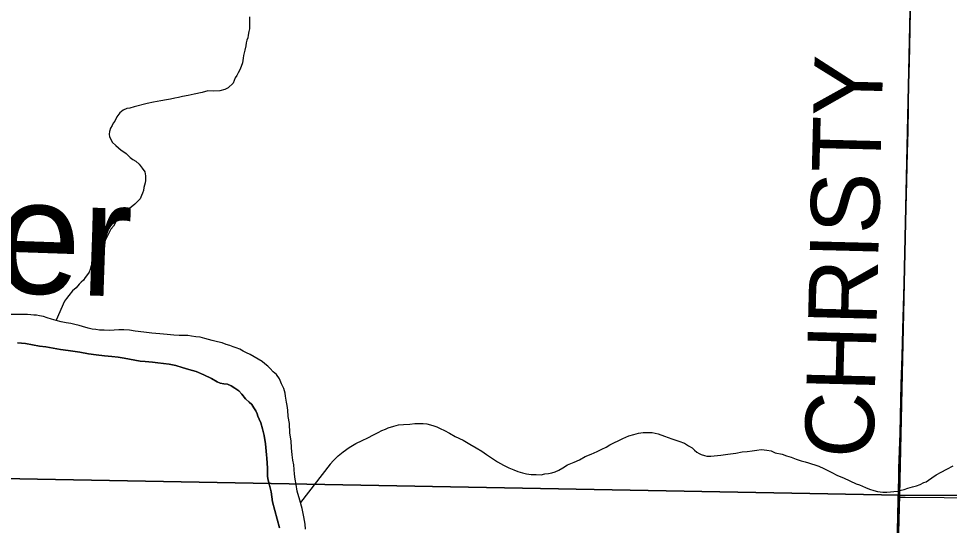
# Model space of a CAD drawing. Extents: x 2.4 to 73.1, y 4.5 to 25.6.
# Drawn here: x 35.2108 to 35.5963, y 23.5709 to 23.7807 of the extents above; entities that cross this region are included whole.
import ezdxf

# ---------------------------------------------------------------- set-up
doc = ezdxf.new("R2010")
doc.units = 0
for name, color, linetype in [('GM_X_County_Road', 7, 'Continuous'), ('GM_X_Major_River', 7, 'Continuous'), ('GM_X_Major_River_Text', 7, 'Continuous'), ('GM_X_Minor_River', 7, 'Continuous'), ('GM_X_Section', 7, 'Continuous'), ('GM_X_Township_Road', 7, 'Continuous'), ('GM_X_Township_Road_Text', 7, 'Continuous')]:
    doc.layers.add(name, color=color, linetype=linetype)

msp = doc.modelspace()

# ---------------------------------------------------------------- linework, layer by layer
at = {"layer": 'GM_X_County_Road'}
for points in [[(35.57426, 23.55247), (35.57487, 23.5739), (35.57509, 23.58253)], [(35.57509, 23.58253), (35.57791, 23.58252), (35.5941, 23.58249), (35.6429, 23.58203), (35.65968, 23.58178), (35.68983, 23.58162), (35.72402, 23.58126), (35.77592, 23.58075), (35.79581, 23.58079), (35.87041, 23.58112), (35.90428, 23.5812)]]:
    msp.add_lwpolyline(points, dxfattribs=at)
at = {"layer": 'GM_X_Major_River'}
for points in [[(35.32618, 23.5851), (35.32568, 23.58777), (35.32536, 23.59005), (35.32503, 23.59215), (35.32489, 23.59405), (35.32475, 23.59595), (35.32442, 23.59786), (35.3241, 23.60014), (35.32379, 23.603), (35.32367, 23.60585), (35.32318, 23.60909), (35.32291, 23.61308), (35.32241, 23.61594), (35.32228, 23.6186), (35.32195, 23.62051), (35.3218, 23.62184), (35.32163, 23.62279), (35.32129, 23.62432), (35.32113, 23.62565), (35.32061, 23.62756), (35.31971, 23.62948), (35.31882, 23.63159), (35.31753, 23.63334), (35.31623, 23.63451), (35.31494, 23.63587), (35.31401, 23.63684), (35.31271, 23.63782), (35.31159, 23.6388), (35.30672, 23.64158), (35.30522, 23.64238), (35.30372, 23.64299), (35.30241, 23.64378), (35.30091, 23.64439), (35.29959, 23.6448), (35.29827, 23.6454), (35.29676, 23.64582), (35.29507, 23.64643), (35.29318, 23.64686), (35.29092, 23.64749), (35.2879, 23.64832), (35.28601, 23.64875), (35.28412, 23.64899), (35.28242, 23.64922), (35.2809, 23.64945), (35.27919, 23.64949), (35.2773, 23.64954), (35.27502, 23.6496), (35.27237, 23.64986), (35.26933, 23.65012), (35.26592, 23.6504), (35.2627, 23.65086), (35.25911, 23.65133), (35.25665, 23.65177), (35.25437, 23.65183), (35.25228, 23.65188), (35.25038, 23.65174), (35.24829, 23.6516), (35.2462, 23.65166), (35.2443, 23.65171), (35.24279, 23.65193), (35.24127, 23.65216), (35.23957, 23.65259), (35.23731, 23.65321), (35.2358, 23.65363), (35.2341, 23.65405), (35.23241, 23.65448), (35.23051, 23.65471), (35.22843, 23.65515), (35.22636, 23.65577), (35.22447, 23.6562), (35.22259, 23.65681), (35.22108, 23.65742), (35.21938, 23.65765), (35.21825, 23.65787), (35.21711, 23.6579), (35.21578, 23.65812), (35.21446, 23.65816), (35.21294, 23.6582), (35.20667, 23.65817)], [(35.32618, 23.5851), (35.32568, 23.58777), (35.32536, 23.59005), (35.32503, 23.59215), (35.32489, 23.59405), (35.32475, 23.59595), (35.32442, 23.59786), (35.3241, 23.60014), (35.32379, 23.603), (35.32367, 23.60585), (35.32318, 23.60909), (35.32291, 23.61308), (35.32241, 23.61594), (35.32228, 23.6186), (35.32195, 23.62051), (35.3218, 23.62184), (35.32163, 23.62279), (35.32129, 23.62432), (35.32113, 23.62565), (35.32061, 23.62756), (35.31971, 23.62948), (35.31882, 23.63159), (35.31753, 23.63334), (35.31623, 23.63451), (35.31494, 23.63587), (35.31401, 23.63684), (35.31271, 23.63782), (35.31159, 23.6388), (35.30672, 23.64158), (35.30522, 23.64238), (35.30372, 23.64299), (35.30241, 23.64378), (35.30091, 23.64439), (35.29959, 23.6448), (35.29827, 23.6454), (35.29676, 23.64582), (35.29507, 23.64643), (35.29318, 23.64686), (35.29092, 23.64749), (35.2879, 23.64832), (35.28601, 23.64875), (35.28412, 23.64899), (35.28242, 23.64922), (35.2809, 23.64945), (35.27919, 23.64949), (35.2773, 23.64954), (35.27502, 23.6496), (35.27237, 23.64986), (35.26933, 23.65012), (35.26592, 23.6504), (35.2627, 23.65086), (35.25911, 23.65133), (35.25665, 23.65177), (35.25437, 23.65183), (35.25228, 23.65188), (35.25038, 23.65174), (35.24829, 23.6516), (35.2462, 23.65166), (35.2443, 23.65171), (35.24279, 23.65193), (35.24127, 23.65216), (35.23957, 23.65259), (35.23731, 23.65321), (35.2358, 23.65363), (35.2341, 23.65405), (35.23241, 23.65448), (35.23051, 23.65471), (35.22843, 23.65515), (35.22636, 23.65577), (35.22447, 23.6562), (35.22259, 23.65681), (35.22108, 23.65742), (35.21938, 23.65765), (35.21825, 23.65787), (35.21711, 23.6579), (35.21578, 23.65812), (35.21446, 23.65816), (35.21294, 23.6582), (35.20667, 23.65817)], [(35.21036, 23.64649), (35.21358, 23.64622), (35.2166, 23.64558), (35.21944, 23.64512), (35.2221, 23.64487), (35.22512, 23.64422), (35.22815, 23.64376), (35.23136, 23.6433), (35.23609, 23.64261), (35.23969, 23.64195), (35.2429, 23.64149), (35.24631, 23.64103), (35.24934, 23.64076), (35.252, 23.6405), (35.25445, 23.64006), (35.26107, 23.63894), (35.26316, 23.6387), (35.26619, 23.63843), (35.26846, 23.63819), (35.27073, 23.63794), (35.2732, 23.63769), (35.27584, 23.63705), (35.27848, 23.63622), (35.2813, 23.63539), (35.28432, 23.63456), (35.28752, 23.63315), (35.29071, 23.63174), (35.29295, 23.63035), (35.29427, 23.62975), (35.29578, 23.62952), (35.2973, 23.62929), (35.2988, 23.62869), (35.30029, 23.6277), (35.30197, 23.62652), (35.30327, 23.62516), (35.30474, 23.62322), (35.30622, 23.62185), (35.30734, 23.62088), (35.30825, 23.61952), (35.30898, 23.61837), (35.30952, 23.61703), (35.30988, 23.61607), (35.31042, 23.61491), (35.31114, 23.61338), (35.31183, 23.61089), (35.31252, 23.60803), (35.313, 23.6046), (35.31331, 23.60156), (35.31346, 23.60003), (35.31361, 23.5987), (35.31375, 23.59661), (35.31389, 23.59452)], [(35.31389, 23.59452), (35.31375, 23.59661), (35.31361, 23.5987), (35.31346, 23.60003), (35.31331, 23.60156), (35.313, 23.6046), (35.31252, 23.60803), (35.31183, 23.61089), (35.31114, 23.61338), (35.31042, 23.61491), (35.30988, 23.61607), (35.30952, 23.61703), (35.30898, 23.61837), (35.30825, 23.61952), (35.30734, 23.62088), (35.30622, 23.62185), (35.30474, 23.62322), (35.30327, 23.62516), (35.30197, 23.62652), (35.30029, 23.6277), (35.2988, 23.62869), (35.2973, 23.62929), (35.29578, 23.62952), (35.29427, 23.62975), (35.29295, 23.63035), (35.29071, 23.63174), (35.28752, 23.63315), (35.28432, 23.63456), (35.2813, 23.63539), (35.27848, 23.63622), (35.27584, 23.63705), (35.2732, 23.63769), (35.27073, 23.63794), (35.26846, 23.63819), (35.26619, 23.63843), (35.26316, 23.6387), (35.26107, 23.63894), (35.25445, 23.64006), (35.252, 23.6405), (35.24934, 23.64076), (35.24631, 23.64103), (35.2429, 23.64149), (35.23969, 23.64195), (35.23609, 23.64261), (35.23136, 23.6433), (35.22815, 23.64376), (35.22512, 23.64422), (35.2221, 23.64487), (35.21944, 23.64512), (35.2166, 23.64558), (35.21358, 23.64622), (35.21036, 23.64649)], [(35.31389, 23.59452), (35.31384, 23.59262), (35.3138, 23.5911), (35.31414, 23.58958), (35.31466, 23.58748), (35.31535, 23.5848), (35.316, 23.58061), (35.31877, 23.56991)], [(35.31877, 23.56991), (35.316, 23.58061), (35.31535, 23.5848), (35.31466, 23.58748), (35.31414, 23.58958), (35.3138, 23.5911), (35.31384, 23.59262), (35.31389, 23.59452)], [(35.32958, 23.56926), (35.32944, 23.57135), (35.32895, 23.5744), (35.32828, 23.57783), (35.32723, 23.58127), (35.32618, 23.5851)], [(35.32958, 23.56926), (35.32944, 23.57135), (35.32895, 23.5744), (35.32828, 23.57783), (35.32723, 23.58127), (35.32618, 23.5851)]]:
    msp.add_lwpolyline(points, dxfattribs=at)
at = {"layer": 'GM_X_Minor_River'}
for points in [[(35.30647, 23.78148), (35.30643, 23.77996), (35.30639, 23.77806), (35.30635, 23.77654), (35.30613, 23.77541), (35.3059, 23.7739), (35.30568, 23.77277), (35.30528, 23.77183), (35.30506, 23.77069), (35.30484, 23.76937), (35.30441, 23.76767), (35.30398, 23.76541), (35.30376, 23.76427), (35.30352, 23.76238), (35.3025, 23.75975), (35.30171, 23.75825), (35.30111, 23.75713), (35.30051, 23.75619), (35.2997, 23.75394), (35.29756, 23.75209), (35.29621, 23.75137), (35.29411, 23.75085), (35.29164, 23.75072), (35.28917, 23.75079), (35.28687, 23.75009), (35.28344, 23.74941), (35.28096, 23.74891), (35.27866, 23.7484), (35.27694, 23.74806), (35.27542, 23.74772), (35.2737, 23.74738), (35.27198, 23.74705), (35.26969, 23.74672), (35.26664, 23.74604), (35.26397, 23.74554), (35.25861, 23.74416), (35.25689, 23.74363), (35.25556, 23.74348), (35.25402, 23.74276), (35.25266, 23.74165), (35.25148, 23.73998), (35.25068, 23.73829), (35.24989, 23.73736), (35.24949, 23.73642), (35.24889, 23.7353), (35.24848, 23.73398), (35.24826, 23.73284), (35.24842, 23.7317), (35.24896, 23.73074), (35.24951, 23.72959), (35.25099, 23.72822), (35.25322, 23.72626), (35.25434, 23.72548), (35.25527, 23.72488), (35.25694, 23.72313), (35.25806, 23.72235), (35.25937, 23.72174), (35.26067, 23.72038), (35.26196, 23.71883), (35.26306, 23.71728), (35.2634, 23.71557), (35.26335, 23.71367), (35.26313, 23.71273), (35.26271, 23.71084), (35.26248, 23.70952), (35.26207, 23.70839), (35.26167, 23.70745), (35.26107, 23.70613), (35.25989, 23.70484), (35.25892, 23.70391), (35.25737, 23.70262), (35.25369, 23.69968), (35.2529, 23.69875), (35.25193, 23.69783), (35.25115, 23.6969), (35.25014, 23.69483), (35.24897, 23.69354), (35.24837, 23.69241), (35.24757, 23.69072), (35.24657, 23.68885)], [(35.24657, 23.68885), (35.24598, 23.68773), (35.245, 23.68661), (35.24421, 23.68568), (35.24246, 23.68402), (35.24165, 23.68214), (35.24123, 23.68044), (35.2408, 23.67837), (35.24038, 23.67686), (35.23997, 23.67573), (35.23938, 23.6748), (35.2384, 23.67349), (35.23761, 23.67238), (35.23664, 23.67164), (35.23586, 23.67071), (35.23468, 23.66922), (35.23313, 23.66793), (35.23156, 23.66607), (35.23058, 23.66477), (35.22979, 23.66365), (35.22633, 23.65578)], [(35.33988, 23.59622), (35.34113, 23.59781), (35.34308, 23.59966), (35.34521, 23.60132), (35.34773, 23.60315), (35.35043, 23.60479), (35.35312, 23.60605), (35.35542, 23.60713), (35.35773, 23.6084), (35.35966, 23.6093), (35.3612, 23.61021), (35.36273, 23.61074), (35.36389, 23.61128), (35.36618, 23.61198), (35.3681, 23.6125), (35.37019, 23.61264), (35.37285, 23.61276), (35.37495, 23.61309), (35.37666, 23.61305), (35.37836, 23.613), (35.37988, 23.61296), (35.38139, 23.61255), (35.38271, 23.61213), (35.38403, 23.61172), (35.38534, 23.61093), (35.38722, 23.61012), (35.38928, 23.60912), (35.39153, 23.60773), (35.3949, 23.60613), (35.39771, 23.60454), (35.40033, 23.60295), (35.40258, 23.60157), (35.40463, 23.60019), (35.40668, 23.59881), (35.40911, 23.59723), (35.41155, 23.59584), (35.4138, 23.59464), (35.41587, 23.59383), (35.41756, 23.59322), (35.41944, 23.5926), (35.42114, 23.59218), (35.42303, 23.59194), (35.42512, 23.59189), (35.42721, 23.59183), (35.42874, 23.59217), (35.43026, 23.59233), (35.4316, 23.59267), (35.43294, 23.59302), (35.43448, 23.59374), (35.43621, 23.59464), (35.43814, 23.59592), (35.44083, 23.59699), (35.44313, 23.59807), (35.44545, 23.59934), (35.44794, 23.60042), (35.45044, 23.60149), (35.45236, 23.60239), (35.45409, 23.6033), (35.45564, 23.60421), (35.46102, 23.60692), (35.46352, 23.608), (35.46562, 23.60851), (35.46753, 23.60903), (35.46944, 23.60936), (35.47134, 23.60931), (35.47324, 23.60927), (35.4757, 23.60882), (35.47833, 23.60781), (35.48134, 23.60678), (35.48417, 23.60576), (35.48661, 23.60494), (35.48829, 23.60376), (35.48979, 23.60296), (35.49072, 23.60199), (35.49165, 23.60121), (35.49258, 23.60062), (35.49352, 23.60021), (35.49484, 23.5998), (35.49578, 23.59958), (35.49749, 23.59954), (35.49883, 23.5997), (35.50168, 23.6), (35.50454, 23.60031), (35.50778, 23.6008), (35.51045, 23.6013), (35.51255, 23.60144), (35.51464, 23.60176), (35.51655, 23.60209), (35.51826, 23.60224), (35.51959, 23.60221), (35.52073, 23.60199), (35.52243, 23.60176), (35.52412, 23.60095), (35.52695, 23.60031), (35.52884, 23.5997), (35.53072, 23.59908), (35.53279, 23.59827), (35.53486, 23.59765), (35.53656, 23.59722)], [(35.33988, 23.59622), (35.32749, 23.58042)], [(35.53656, 23.59722), (35.53788, 23.59681), (35.5392, 23.5964), (35.54052, 23.59598), (35.54221, 23.59537), (35.54428, 23.59437), (35.54728, 23.59296), (35.5499, 23.59157), (35.55235, 23.59056), (35.5576, 23.58815), (35.55911, 23.58773), (35.56024, 23.58713), (35.56155, 23.58653), (35.56325, 23.58592), (35.56494, 23.5853), (35.56645, 23.58489), (35.56872, 23.58464), (35.57043, 23.5846), (35.57195, 23.58475), (35.57329, 23.5849), (35.575, 23.58505), (35.57634, 23.5854), (35.57749, 23.58575), (35.57902, 23.58628), (35.58093, 23.5868), (35.58265, 23.58732), (35.58419, 23.58785), (35.58572, 23.58857), (35.58668, 23.58893), (35.58765, 23.58966), (35.589, 23.59058), (35.59075, 23.59186), (35.59286, 23.59295), (35.59517, 23.59422), (35.59787, 23.59548)]]:
    msp.add_lwpolyline(points, dxfattribs=at)
at = {"layer": 'GM_X_Section'}
for points in [[(35.09073, 24.08656), (35.58661, 24.08517), (35.57563, 23.58341), (35.07727, 23.59263)], [(35.58661, 24.08517), (36.08619, 24.08472), (36.07683, 23.58085), (35.57563, 23.58341)], [(35.07727, 23.59263), (35.57563, 23.58341), (35.56221, 23.08304), (35.06465, 23.08503)], [(35.57563, 23.58341), (36.07683, 23.58085), (36.06714, 23.07946), (35.56221, 23.08304)]]:
    msp.add_lwpolyline(points, close=True, dxfattribs=at)
at = {"layer": 'GM_X_Township_Road'}
for points in [[(35.57533, 23.59192), (35.5754, 23.59441), (35.57583, 23.609), (35.57602, 23.61615), (35.57636, 23.6295), (35.57667, 23.641), (35.57693, 23.65217), (35.57764, 23.67576), (35.57782, 23.68226), (35.57798, 23.68721), (35.57837, 23.70266), (35.57852, 23.70762), (35.57897, 23.7253), (35.57915, 23.73398), (35.57935, 23.74393), (35.57953, 23.75542), (35.57971, 23.76224), (35.58004, 23.77619), (35.58021, 23.78395)], [(35.57509, 23.58253), (35.57513, 23.58447), (35.57533, 23.59192)]]:
    msp.add_lwpolyline(points, dxfattribs=at)

# ---------------------------------------------------------------- texts
at = {"layer": 'GM_X_Major_River_Text'}
msp.add_text('River', height=0.047374, rotation=358.0449, dxfattribs=at).set_placement((35.10931, 23.67054))
at = {"layer": 'GM_X_Township_Road_Text'}
msp.add_text('CHRISTY', height=0.028409, rotation=88.5678, dxfattribs=at).set_placement((35.56472, 23.59847))

doc.saveas('drawing.dxf')
